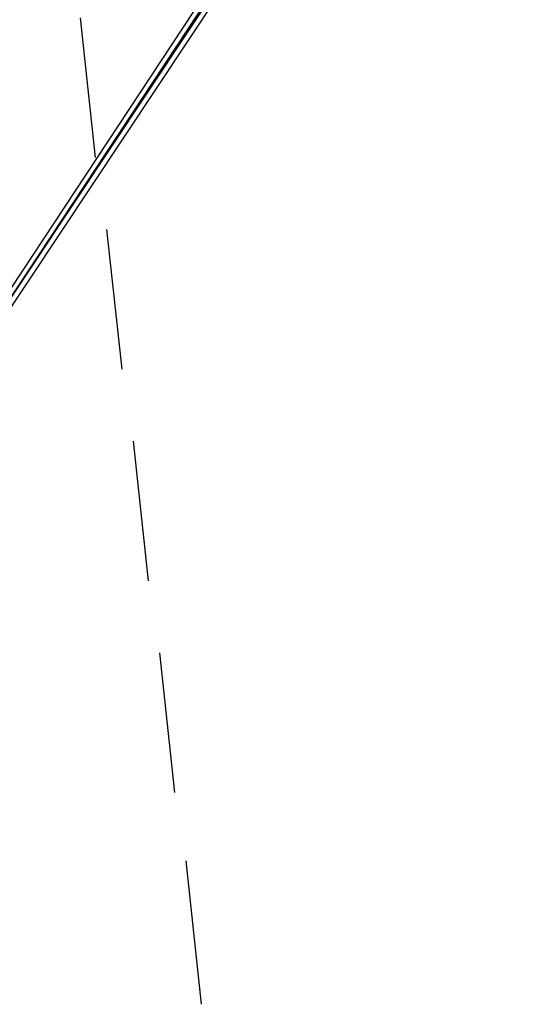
# Model space of a CAD drawing. Header units: feet. Extents: x -79 to 198, y -22 to 181.
# Tile 542 of 656: x 134.79 to 136.61, y 94.4 to 97.88. Entities that reach past the tile are written whole.
import ezdxf

# ---------------------------------------------------------------- set-up
doc = ezdxf.new("R2010")
doc.units = ezdxf.units.FT
doc.layers.add('A-LINEA', color=7, linetype='CONTINUOUS')

msp = doc.modelspace()

# ---------------------------------------------------------------- linework, layer by layer
at = {"layer": 'A-LINEA'}
for p, q in [((135, 97.8844), (135.0533, 97.3911)), ((135.0933, 97.1378), (135.1467, 96.6444)), ((135.1867, 96.3911), (135.24, 95.8978)), ((135.28, 95.6444), (135.3333, 95.1511)), ((135.3733, 94.9111), (135.4267, 94.4044))]:
    msp.add_line(p, q, dxfattribs=at)
for points in [[(134.6933, 96.8044), (136.5867, 99.6711), (136.5867, 99.6844), (136.5733, 99.6844), (134.68, 96.8178), (134.6933, 96.8044)], [(134.6933, 96.8044), (136.5867, 99.6711), (136.5867, 99.6844), (136.5733, 99.6844), (134.68, 96.8178), (134.6933, 96.8044)], [(134.7067, 96.7911), (136.6133, 99.6578), (136.6133, 99.6711), (136.6, 99.6711), (134.6933, 96.8044), (134.7067, 96.7911)], [(134.7067, 96.7911), (136.6133, 99.6578), (136.6133, 99.6711), (136.6, 99.6711), (134.6933, 96.8044), (134.7067, 96.7911)]]:
    msp.add_lwpolyline(points, dxfattribs=at)

doc.saveas('drawing.dxf')
